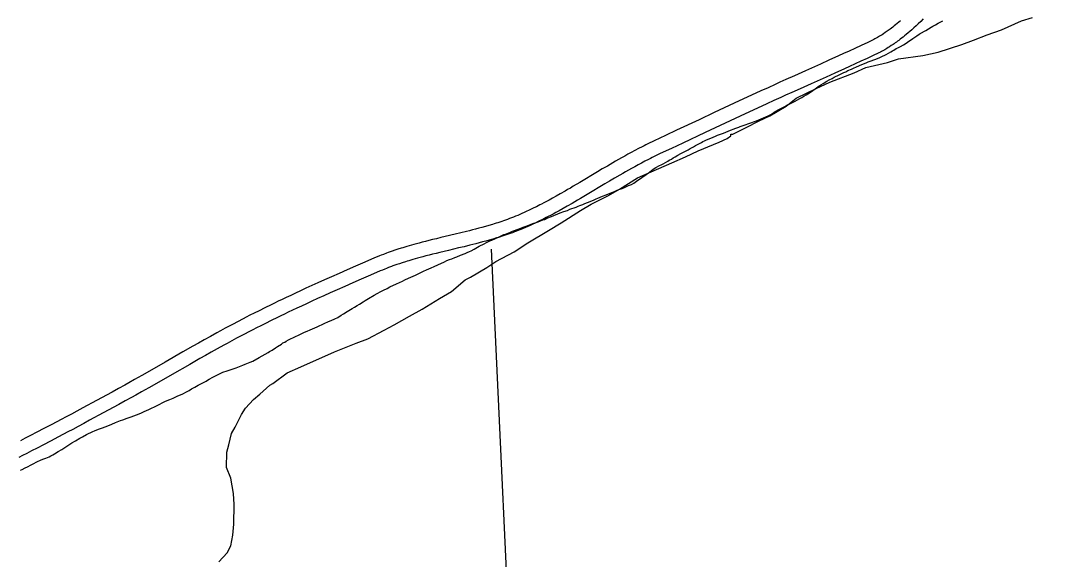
# Model space of a CAD drawing. Extents: x 3161564 to 3199464, y 849354 to 874788.
# Drawn here: x 3167144 to 3169359, y 864508 to 865645 of the extents above; entities that cross this region are included whole.
import ezdxf

# ---------------------------------------------------------------- set-up
doc = ezdxf.new("R2010")
doc.units = 0
for name, color, linetype in [('V-ROAD-CNTR', 7, 'Continuous'), ('V-SITE-VEGE', 7, 'Continuous'), ('V-TOPO-SHOR', 7, 'Continuous')]:
    doc.layers.add(name, color=color, linetype=linetype)

msp = doc.modelspace()

# ---------------------------------------------------------------- linework, layer by layer
at = {"layer": 'V-ROAD-CNTR'}
for points in [[(3169001.3, 865646), (3168997.6, 865642.8), (3168994.2, 865639.9), (3168990.9, 865637.3), (3168987.9, 865634.8), (3168985, 865632.5), (3168982.3, 865630.4), (3168979.7, 865628.4), (3168977.3, 865626.7), (3168975, 865625), (3168972.9, 865623.5), (3168970.8, 865622.1), (3168969, 865620.8), (3168965.3, 865618.4), (3168962.2, 865616.3), (3168959.4, 865614.6), (3168956.9, 865613.1), (3168954.8, 865611.8), (3168952.9, 865610.7), (3168949.5, 865608.8), (3168947, 865607.5), (3168945.2, 865606.5), (3168942.3, 865605), (3168939.3, 865603.6), (3168932.2, 865600.2), (3168918.2, 865593.6), (3168905.1, 865587.5), (3168892.7, 865581.8), (3168881.1, 865576.5), (3168870.3, 865571.5), (3168849.9, 865562.3), (3168832, 865554.3), (3168800.6, 865540.2), (3168777.1, 865529.7), (3168759.4, 865521.7), (3168746.2, 865515.8), (3168736.3, 865511.2), (3168721.4, 865504.4), (3168706.6, 865497.6), (3168650.1, 865471.3), (3168607.8, 865451.6), (3168576.1, 865436.7), (3168528.5, 865414.5), (3168504.8, 865403.3), (3168481, 865392.1), (3168476.6, 865390), (3168472.2, 865387.9), (3168467.9, 865385.8), (3168463.7, 865383.7), (3168459.6, 865381.7), (3168455.6, 865379.6), (3168447.7, 865375.5), (3168440.1, 865371.5), (3168432.7, 865367.5), (3168425.6, 865363.6), (3168418.8, 865359.8), (3168412.2, 865356.1), (3168405.8, 865352.5), (3168399.7, 865349), (3168393.7, 865345.5), (3168382.2, 865338.8), (3168371.5, 865332.5), (3168361.5, 865326.5), (3168324.1, 865304.2), (3168310.1, 865295.9), (3168304, 865292.3), (3168298.2, 865288.9)], [(3169049.3, 865649.6), (3169043.9, 865644.5), (3169038.8, 865639.6), (3169034, 865635.1), (3169029.4, 865630.9), (3169025.1, 865627), (3169021, 865623.4), (3169017.1, 865620), (3169013.4, 865616.9), (3169009.9, 865614), (3169006.6, 865611.3), (3169003.5, 865608.9), (3169000.5, 865606.6), (3168997.7, 865604.4), (3168995, 865602.5), (3168992.5, 865600.6), (3168990.2, 865599), (3168987.9, 865597.4), (3168985.8, 865595.9), (3168981.8, 865593.3), (3168978.3, 865591), (3168975.1, 865589), (3168972.4, 865587.4), (3168969.9, 865585.9), (3168967.8, 865584.6), (3168964, 865582.5), (3168961.1, 865581), (3168958.9, 865579.8), (3168955.6, 865578.2), (3168952.3, 865576.6), (3168945, 865573.1), (3168930.9, 865566.4), (3168917.7, 865560.3), (3168905.3, 865554.5), (3168893.6, 865549.2), (3168882.7, 865544.2), (3168862.2, 865535), (3168844.2, 865526.9), (3168812.9, 865512.8), (3168789.4, 865502.3), (3168771.8, 865494.4), (3168758.6, 865488.4), (3168748.7, 865483.9), (3168733.9, 865477.2), (3168719.2, 865470.3), (3168662.8, 865444.1), (3168620.5, 865424.4), (3168588.8, 865409.6), (3168541.3, 865387.3), (3168517.5, 865376.1), (3168493.8, 865365), (3168489.5, 865362.9), (3168485.3, 865360.9), (3168481.2, 865358.9), (3168477.1, 865356.9), (3168473.2, 865354.9), (3168469.3, 865352.9), (3168461.6, 865348.9), (3168454.2, 865345), (3168447, 865341.2), (3168440.1, 865337.4), (3168433.4, 865333.7), (3168426.9, 865330), (3168420.7, 865326.5), (3168414.6, 865323), (3168408.8, 865319.6), (3168397.5, 865313), (3168386.8, 865306.7), (3168376.9, 865300.8), (3168339.5, 865278.4), (3168325.4, 865270.1), (3168319.2, 865266.4), (3168313.4, 865263)], [(3168298.3, 865289), (3168292.9, 865285.8), (3168282.8, 865280), (3168273.9, 865275), (3168266.1, 865270.7), (3168259.3, 865266.9), (3168253.3, 865263.7), (3168248, 865260.9), (3168243.4, 865258.5), (3168239.4, 865256.4), (3168232.3, 865252.8), (3168227, 865250.1), (3168223, 865248.1), (3168217, 865245.2), (3168210.9, 865242.4), (3168206.3, 865240.2), (3168201.8, 865238.2), (3168197.3, 865236.2), (3168192.9, 865234.4), (3168188.4, 865232.6), (3168184.1, 865230.8), (3168179.8, 865229.2), (3168175.5, 865227.6), (3168171.3, 865226), (3168167.2, 865224.5), (3168163, 865223.1), (3168159, 865221.7), (3168155, 865220.3), (3168151, 865219), (3168147.1, 865217.8), (3168143.2, 865216.6), (3168139.4, 865215.4), (3168131.9, 865213.2), (3168124.5, 865211), (3168117.4, 865209), (3168110.4, 865207.1), (3168103.7, 865205.3), (3168097.1, 865203.6), (3168090.7, 865202), (3168084.5, 865200.4), (3168072.4, 865197.5), (3168061.1, 865194.7), (3168039.7, 865189.6), (3168030.3, 865187.4), (3168021.5, 865185.2), (3168013.2, 865183.2), (3168005.5, 865181.3), (3167998.2, 865179.4), (3167991.4, 865177.7), (3167985, 865176), (3167979.1, 865174.4), (3167973.5, 865172.8), (3167968.2, 865171.4), (3167963.3, 865170), (3167958.7, 865168.6), (3167954.4, 865167.3), (3167950.4, 865166.1), (3167946.6, 865164.9), (3167939.5, 865162.7), (3167933.3, 865160.6), (3167928, 865158.8), (3167923.3, 865157.2), (3167919.1, 865155.7), (3167915.5, 865154.4), (3167909.3, 865152), (3167904.6, 865150.2), (3167901.1, 865148.8), (3167895.8, 865146.7), (3167890.6, 865144.5), (3167870, 865135.6), (3167850.6, 865127.2), (3167832.5, 865119.3), (3167815.6, 865111.8), (3167799.7, 865104.8), (3167784.8, 865098.1), (3167770.9, 865091.9), (3167757.8, 865085.9), (3167745.6, 865080.3), (3167734.2, 865075), (3167723.5, 865070.1), (3167713.5, 865065.3), (3167704.1, 865060.9), (3167695.3, 865056.7), (3167687, 865052.8), (3167679.3, 865049), (3167672.1, 865045.5), (3167658.6, 865038.9)], [(3168313.3, 865263), (3168307.9, 865259.8), (3168297.6, 865253.9), (3168288.5, 865248.8), (3168280.6, 865244.4), (3168273.6, 865240.6), (3168267.5, 865237.3), (3168262.1, 865234.4), (3168257.3, 865231.9), (3168253.2, 865229.7), (3168245.9, 865226), (3168240.4, 865223.3), (3168236.2, 865221.2), (3168230, 865218.2), (3168223.7, 865215.2), (3168218.8, 865212.9), (3168213.9, 865210.7), (3168209.1, 865208.7), (3168204.4, 865206.7), (3168199.7, 865204.7), (3168195.1, 865202.9), (3168190.5, 865201.1), (3168186, 865199.4), (3168181.6, 865197.8), (3168177.2, 865196.2), (3168172.9, 865194.7), (3168168.6, 865193.3), (3168164.4, 865191.9), (3168160.2, 865190.5), (3168156.2, 865189.2), (3168152.1, 865187.9), (3168148.2, 865186.7), (3168140.3, 865184.4), (3168132.8, 865182.2), (3168125.4, 865180.1), (3168118.2, 865178.2), (3168111.3, 865176.3), (3168104.6, 865174.6), (3168098.1, 865172.9), (3168091.8, 865171.3), (3168079.6, 865168.3), (3168068.1, 865165.6), (3168046.7, 865160.4), (3168037.3, 865158.2), (3168028.6, 865156.1), (3168020.4, 865154.1), (3168012.8, 865152.2), (3168005.7, 865150.4), (3167999, 865148.7), (3167992.8, 865147), (3167986.9, 865145.4), (3167981.5, 865143.9), (3167976.4, 865142.5), (3167971.7, 865141.2), (3167967.2, 865139.8), (3167963.1, 865138.6), (3167959.2, 865137.4), (3167955.6, 865136.3), (3167948.8, 865134.1), (3167942.9, 865132.2), (3167937.7, 865130.4), (3167933.3, 865128.9), (3167929.3, 865127.5), (3167926, 865126.2), (3167920, 865124), (3167915.6, 865122.3), (3167912.3, 865121), (3167907.3, 865119), (3167902.4, 865116.9), (3167881.9, 865108), (3167862.6, 865099.7), (3167844.6, 865091.8), (3167827.7, 865084.4), (3167811.9, 865077.4), (3167797.1, 865070.8), (3167783.3, 865064.5), (3167770.3, 865058.6), (3167758.2, 865053.1), (3167746.8, 865047.8), (3167736.2, 865042.9), (3167726.3, 865038.2), (3167716.9, 865033.8), (3167708.2, 865029.7), (3167700.1, 865025.7), (3167692.4, 865022), (3167685.3, 865018.6), (3167671.9, 865012)], [(3167658.6, 865038.9), (3167646.8, 865033), (3167636.5, 865027.8), (3167627.5, 865023.3), (3167619.7, 865019.2), (3167612.8, 865015.7), (3167600.8, 865009.4), (3167591.8, 865004.7), (3167585.1, 865001.1), (3167575, 864995.7), (3167565, 864990.3), (3167557.7, 864986.3), (3167543.8, 864978.5), (3167530.7, 864971.2), (3167518.5, 864964.4), (3167507, 864957.9), (3167485.6, 864945.7), (3167448.3, 864924.3), (3167420.4, 864908.2), (3167399.4, 864896.3), (3167383.7, 864887.4), (3167371.8, 864880.7), (3167363, 864875.8), (3167349.6, 864868.4), (3167336.2, 864861.1), (3167303.4, 864843.2), (3167274.7, 864827.7), (3167262.1, 864820.9), (3167250.3, 864814.5), (3167239.2, 864808.6), (3167228.8, 864803.1), (3167209.3, 864792.7), (3167192.2, 864783.8), (3167177.3, 864775.9), (3167164.1, 864769.2), (3167152.7, 864763.3), (3167142.6, 864758.1)], [(3167671.9, 865012), (3167660.2, 865006.2), (3167650.1, 865001), (3167641.2, 864996.5), (3167633.4, 864992.5), (3167626.6, 864989), (3167614.7, 864982.9), (3167605.9, 864978.2), (3167599.2, 864974.7), (3167589.3, 864969.3), (3167579.4, 864963.9), (3167572.2, 864960), (3167558.3, 864952.3), (3167545.4, 864945.1), (3167533.2, 864938.2), (3167521.8, 864931.8), (3167500.5, 864919.6), (3167463.3, 864898.2), (3167435.3, 864882.2), (3167414.2, 864870.2), (3167398.4, 864861.2), (3167386.5, 864854.5), (3167377.5, 864849.6), (3167364.1, 864842.1), (3167350.6, 864834.7), (3167317.7, 864816.9), (3167288.9, 864801.3), (3167276.3, 864794.5), (3167264.5, 864788.1), (3167253.3, 864782.2), (3167242.9, 864776.6), (3167223.3, 864766.2), (3167206.1, 864757.2), (3167191.1, 864749.3), (3167177.9, 864742.5), (3167166.3, 864736.6), (3167156.2, 864731.4), (3167147.3, 864726.9), (3167139.5, 864723)]]:
    msp.add_lwpolyline(points, dxfattribs=at)
at = {"layer": 'V-SITE-VEGE'}
for points in [[(3168474.6, 865326.8), (3168518.6, 865345.2), (3168547.3, 865358.2), (3168574.1, 865371.1), (3168606.6, 865384), (3168618.1, 865389.5), (3168635.3, 865396.9), (3168643, 865402.5), (3168643, 865406.3), (3168646.8, 865406.3), (3168673.6, 865419.2), (3168702.4, 865434.1), (3168725.3, 865445.2), (3168759.8, 865465.6), (3168781, 865482.5), (3168823.1, 865502.8), (3168851.8, 865515.8), (3168903.4, 865536), (3168928.3, 865547.1), (3168974.1, 865557.9), (3168997, 865565.2), (3169048.5, 865572.1), (3169080.9, 865579.3), (3169130.6, 865595.7), (3169155.4, 865604.9), (3169184.1, 865615.9), (3169214.7, 865626.9), (3169256.8, 865645.4), (3169279.7, 865652.7)], [(3167562, 864502.1), (3167579.4, 864520.9), (3167587.2, 864536), (3167591.3, 864558.8), (3167593.5, 864581.6), (3167594.1, 864623.4), (3167592.5, 864646.3), (3167587.2, 864678.7), (3167578, 864701.6), (3167578.5, 864733.9), (3167582.5, 864749.1), (3167588.5, 864773.7), (3167596.3, 864787), (3167609.9, 864813.4), (3167617.7, 864826.6), (3167635.1, 864845.4), (3167648.6, 864856.6), (3167669.7, 864875.4), (3167675.5, 864879.1), (3167706.2, 864901.5), (3167734.9, 864914.4), (3167805.7, 864945.8), (3167851.6, 864964.2), (3167876.5, 864973.4), (3167910.9, 864992), (3167932, 865003.1), (3167964.6, 865021.7), (3167991.4, 865036.5), (3168027.9, 865058.9), (3168052.8, 865073.8), (3168081.6, 865098.1), (3168093.1, 865103.7), (3168127.6, 865124.1), (3168146.8, 865137.2), (3168185.1, 865157.6), (3168213.9, 865176.2), (3168258, 865202.3), (3168284.9, 865219), (3168325.2, 865245.1), (3168348.1, 865258.1), (3168384.5, 865276.6), (3168407.5, 865289.7), (3168445.9, 865313.9), (3168474.6, 865326.8)]]:
    msp.add_lwpolyline(points, dxfattribs=at)
at = {"layer": 'V-TOPO-SHOR'}
for points in [[(3168512.8, 865351.3), (3168517.3, 865353.4), (3168521.3, 865355.8), (3168525.5, 865358.2), (3168531.2, 865361.5), (3168537.4, 865365), (3168548.5, 865370.9), (3168553, 865373.3), (3168557.3, 865375.7), (3168563.8, 865379.2), (3168568.1, 865382.2), (3168575.2, 865385.9), (3168581.1, 865388.8), (3168583.9, 865390.5), (3168587.3, 865392.1), (3168590.4, 865393.4), (3168595.3, 865395.8), (3168600.9, 865397.9), (3168610.5, 865401.9), (3168614.5, 865403.7), (3168618.7, 865405.3), (3168625.5, 865407.7), (3168630.8, 865409.5), (3168639, 865413), (3168653.2, 865418.5), (3168659.7, 865420.9), (3168662.8, 865422.2), (3168673.2, 865425.9), (3168680.6, 865428.8), (3168696.9, 865434), (3168721.8, 865445.2), (3168726.3, 865447.3), (3168730.6, 865449.8), (3168736.8, 865453.8), (3168745.9, 865458.9), (3168756.7, 865464.8), (3168762.9, 865468), (3168767.2, 865470.2), (3168773.1, 865473.1), (3168777.1, 865475.3), (3168788.7, 865481.7), (3168792.7, 865483.6), (3168797.2, 865486.5), (3168801.7, 865489), (3168808.9, 865493.8), (3168813.1, 865496.5), (3168823.9, 865504.1), (3168827.6, 865506.6), (3168830.8, 865508.7), (3168833.3, 865510.3), (3168837.9, 865513.3), (3168845.3, 865518.2), (3168850.4, 865520.9), (3168856.6, 865524.1), (3168860.8, 865526.8), (3168871.6, 865531.8), (3168881.2, 865536.4), (3168885.5, 865538.2), (3168890.3, 865540.9), (3168897.4, 865543.8), (3168901.9, 865545.4), (3168908.4, 865548.1), (3168919.7, 865553.1), (3168928.7, 865556.8), (3168932.7, 865558.7), (3168939.5, 865561.3), (3168952.7, 865566.3), (3168957.3, 865568.2), (3168963.2, 865570.9), (3168968, 865573), (3168970.8, 865574.3), (3168981, 865580.2), (3168984.2, 865582.1), (3168987.3, 865584), (3168992.1, 865587), (3168995.5, 865588.9), (3169000.9, 865591.5), (3169007.7, 865594.7), (3169010.8, 865597.2), (3169015.7, 865600.4), (3169027.3, 865608), (3169031.6, 865611), (3169035.9, 865614.2), (3169040.4, 865617.2), (3169043, 865618.8), (3169054.6, 865625), (3169060.5, 865628.5), (3169066.2, 865632), (3169069.6, 865634.2), (3169075, 865637.4), (3169080.4, 865640.6), (3169090.9, 865646)], [(3167793.1, 865010), (3167798.7, 865012.4), (3167806.3, 865015.6), (3167813.1, 865018.8), (3167820, 865023.4), (3167824.8, 865026.3), (3167833, 865031.2), (3167843.2, 865037.7), (3167848.3, 865040.6), (3167853.5, 865043.9), (3167858.6, 865046.8), (3167866.2, 865052), (3167870.5, 865054.7), (3167877.6, 865058.7), (3167889.8, 865066), (3167895.8, 865069.2), (3167903.7, 865073.5), (3167909.1, 865076.2), (3167917, 865080.2), (3167922.9, 865083.1), (3167937.1, 865089.8), (3167943.3, 865092.7), (3167949.3, 865095.4), (3167954.4, 865098.1), (3167962.3, 865101.8), (3167976.7, 865108.4), (3167993.7, 865116.2), (3168000.5, 865119.4), (3168009.8, 865123.6), (3168016.3, 865126.3), (3168024.5, 865130), (3168038.4, 865136.1), (3168043.5, 865138.8), (3168048.8, 865140.9), (3168053.4, 865142.8), (3168059.9, 865145.4), (3168064.1, 865147), (3168071.7, 865150.2), (3168081.9, 865153.9), (3168086.1, 865155.7), (3168091, 865158.1), (3168094.9, 865159.7), (3168100.9, 865162.7), (3168111.6, 865169.1), (3168122.1, 865174.5), (3168126.9, 865176.9), (3168133.7, 865180.4), (3168138.5, 865182.2), (3168153.5, 865189.1), (3168163.7, 865193.7), (3168169.4, 865195.8), (3168177.3, 865198.9), (3168181.5, 865201.1), (3168193.9, 865205.3), (3168204.7, 865209.2), (3168212.6, 865212.1), (3168217.7, 865214.2), (3168225, 865217.2), (3168233.7, 865220.3), (3168239.4, 865222.4), (3168245.6, 865224.8), (3168250.1, 865226.1), (3168256.6, 865229.3), (3168264.3, 865232.2), (3168277.3, 865237.5), (3168282.3, 865239.6), (3168290.3, 865242.8), (3168297.9, 865245.1), (3168302.7, 865247.3), (3168316.5, 865251.7), (3168320.2, 865253.6), (3168324.1, 865255.2), (3168330.6, 865257.5), (3168334.6, 865259.4), (3168340.5, 865261.8), (3168352.7, 865266.8), (3168358.3, 865269.5), (3168362.3, 865271.1), (3168371.6, 865275), (3168379.5, 865278.2), (3168398.7, 865285.9), (3168401.6, 865286.9), (3168406.6, 865289.1), (3168413.4, 865291.4), (3168418.2, 865293.6), (3168427, 865297.3), (3168432.9, 865299.9), (3168438, 865302.6), (3168440.9, 865304.5), (3168446.6, 865308.6), (3168450, 865311.3), (3168455.1, 865314.8), (3168464.2, 865320.8), (3168468.2, 865324), (3168479, 865331.9), (3168484.7, 865335.7), (3168492.1, 865340), (3168495.8, 865341.6), (3168500.3, 865343.7), (3168510.2, 865349.4), (3168512.8, 865351.3)], [(3168137, 865163.2), (3168186.8, 864090.3), (3168982.6, 863891.3), (3169359.2, 863592.9)], [(3167142.8, 864695.7), (3167146.2, 864697.5), (3167153, 864701), (3167157.3, 864703.2), (3167165.2, 864706.9), (3167168.3, 864708.8), (3167178.5, 864713.9), (3167185, 864716.8), (3167189.8, 864719.2), (3167196.3, 864721.6), (3167203.7, 864724.2), (3167206.8, 864726.1), (3167210.8, 864728.2), (3167215, 864730.4), (3167222.4, 864735), (3167230.1, 864739.8), (3167244.8, 864749.3), (3167251.6, 864753.6), (3167258.7, 864757.9), (3167267.8, 864763.3), (3167273.8, 864766.5), (3167282, 864771.1), (3167295.9, 864777.5), (3167299, 864778.8), (3167307.7, 864782.5), (3167314.2, 864784.9), (3167323.8, 864788.3), (3167336, 864793.3), (3167343.6, 864796.5), (3167353.8, 864800.8), (3167359.1, 864802.6), (3167368.2, 864805.7), (3167376.4, 864808.9), (3167393.3, 864815.2), (3167398.4, 864817.4), (3167404.1, 864819.7), (3167413.7, 864824), (3167431.2, 864832.3), (3167447.4, 864840.9), (3167452.7, 864843.5), (3167458.1, 864845.6), (3167465.5, 864848.3), (3167469.7, 864850.1), (3167473.9, 864852), (3167485.8, 864857.3), (3167493.7, 864861.3), (3167499.1, 864864.6), (3167504.2, 864867.5), (3167511.3, 864871.6), (3167518.1, 864875.3), (3167528.1, 864880.4), (3167534.6, 864884.2), (3167538, 864886.3), (3167541.1, 864888.2), (3167549.1, 864892.8), (3167561.5, 864898.9), (3167570, 864902.7), (3167579, 864905.8), (3167585.5, 864908.2), (3167598.2, 864912.4), (3167612.1, 864917.9), (3167617.4, 864920), (3167627.9, 864924.3), (3167633.8, 864926.6), (3167647.1, 864933.9), (3167666.1, 864944.9), (3167668.7, 864946.5), (3167674.1, 864949.8), (3167681.2, 864954.4), (3167685.8, 864957.3), (3167694, 864962.5), (3167697.1, 864964.9), (3167700.8, 864966.8), (3167703.6, 864968.7), (3167708.7, 864971.4), (3167712.7, 864973.2), (3167719.2, 864976.4), (3167733.9, 864983.4), (3167737.3, 864984.7), (3167742.7, 864987.4), (3167748.4, 864989.8), (3167754.3, 864992.4), (3167769.3, 864999.1), (3167784, 865006), (3167793.1, 865010)]]:
    msp.add_lwpolyline(points, dxfattribs=at)

doc.saveas('drawing.dxf')
